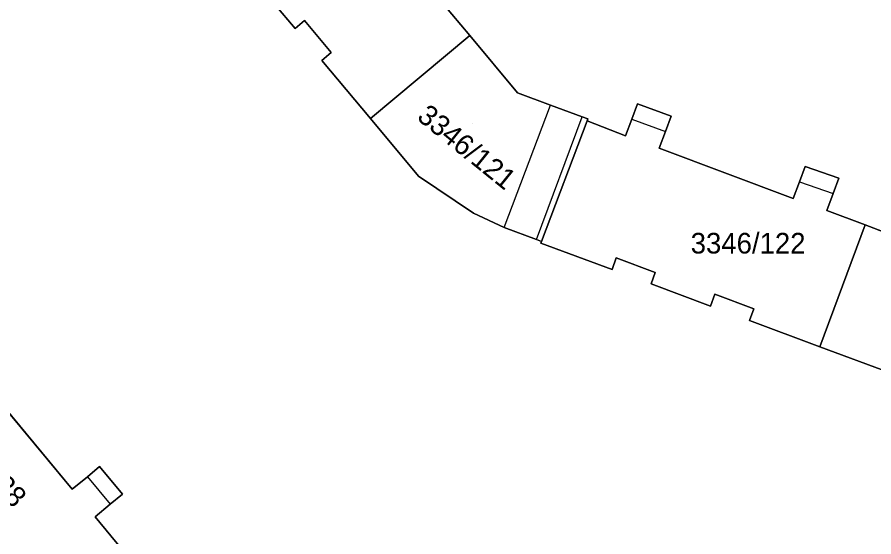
# Model space of a CAD drawing. Extents: x -262715 to -259381, y -1237238 to -1231182.
# Drawn here: x -262261.2 to -262178, y -1235286.1 to -1235235.6 of the extents above; entities that cross this region are included whole.
import ezdxf

# ---------------------------------------------------------------- set-up
doc = ezdxf.new("R2010")
doc.units = 0
for name, color, linetype in [('body_kn', 7, 'Continuous'), ('kladpar_druhypozemkov', 7, 'Continuous'), ('kladpar_hranice', 7, 'Continuous'), ('kladpar_parcelnecisla', 7, 'Continuous'), ('kladpar_plochy', 7, 'Continuous'), ('zappar_hrandruhpozemk', 7, 'Continuous')]:
    doc.layers.add(name, color=color, linetype=linetype)

msp = doc.modelspace()

# ---------------------------------------------------------------- linework, layer by layer
at = {"layer": 'body_kn'}
for p, q in [((-262233.25, -1235235.98), (-262233.25, -1235235.98)), ((-262234.17, -1235236.75), (-262234.17, -1235236.75)), ((-262217.19, -1235237.42), (-262217.19, -1235237.42)), ((-262217.19, -1235237.42), (-262217.19, -1235237.42)), ((-262230.65, -1235239.07), (-262230.65, -1235239.07)), ((-262231.57, -1235239.85), (-262231.57, -1235239.85)), ((-262212.56, -1235242.99), (-262212.56, -1235242.99)), ((-262209.37, -1235244.19), (-262209.37, -1235244.19)), ((-262200.91, -1235244.05), (-262200.91, -1235244.05)), ((-262206.28, -1235245.31), (-262206.28, -1235245.31)), ((-262197.64, -1235245.25), (-262197.64, -1235245.25)), ((-262226.85, -1235245.49), (-262226.85, -1235245.49)), ((-262205.81, -1235245.72), (-262205.81, -1235245.72)), ((-262205.81, -1235245.72), (-262205.81, -1235245.72)), ((-262205.73, -1235245.5), (-262205.73, -1235245.5)), ((-262201.46, -1235245.54), (-262201.46, -1235245.54)), ((-262201.46, -1235245.54), (-262201.46, -1235245.54)), ((-262198.19, -1235246.74), (-262198.19, -1235246.74)), ((-262202.07, -1235247.15), (-262202.07, -1235247.15)), ((-262198.8, -1235248.37), (-262198.8, -1235248.37)), ((-262184.64, -1235250.14), (-262184.64, -1235250.14)), ((-262222.17, -1235251.07), (-262222.17, -1235251.07)), ((-262185.17, -1235251.63), (-262185.17, -1235251.63)), ((-262185.17, -1235251.63), (-262185.17, -1235251.63)), ((-262181.37, -1235251.29), (-262181.37, -1235251.29)), ((-262181.9, -1235252.78), (-262181.9, -1235252.78)), ((-262185.78, -1235253.25), (-262185.78, -1235253.25)), ((-262182.52, -1235254.4), (-262182.52, -1235254.4)), ((-262216.85, -1235254.67), (-262216.85, -1235254.67)), ((-262213.85, -1235256.06), (-262213.85, -1235256.06)), ((-262213.85, -1235256.06), (-262213.85, -1235256.06)), ((-262178.82, -1235255.82), (-262178.82, -1235255.82)), ((-262178.82, -1235255.82), (-262178.82, -1235255.82)), ((-262210.73, -1235257.23), (-262210.73, -1235257.23)), ((-262210.73, -1235257.23), (-262210.73, -1235257.23)), ((-262210.29, -1235257.57), (-262210.29, -1235257.57)), ((-262210.23, -1235257.42), (-262210.23, -1235257.42)), ((-262202.97, -1235259.01), (-262202.97, -1235259.01)), ((-262203.39, -1235260.13), (-262203.39, -1235260.13)), ((-262199.19, -1235260.42), (-262199.19, -1235260.42)), ((-262199.6, -1235261.54), (-262199.6, -1235261.54)), ((-262193.41, -1235262.55), (-262193.41, -1235262.55)), ((-262193.84, -1235263.69), (-262193.84, -1235263.69)), ((-262189.62, -1235263.97), (-262189.62, -1235263.97)), ((-262190.04, -1235265.1), (-262190.04, -1235265.1)), ((-262183.21, -1235267.64), (-262183.21, -1235267.64)), ((-262253.15, -1235279.27), (-262253.15, -1235279.27)), ((-262254.34, -1235280.27), (-262254.34, -1235280.27)), ((-262254.34, -1235280.27), (-262254.34, -1235280.27)), ((-262255.81, -1235281.48), (-262255.81, -1235281.48)), ((-262250.93, -1235281.95), (-262250.93, -1235281.95)), ((-262252.12, -1235282.94), (-262252.12, -1235282.94)), ((-262253.59, -1235284.16), (-262253.59, -1235284.16))]:
    msp.add_line(p, q, dxfattribs=at)
at = {"layer": 'kladpar_druhypozemkov'}
for p, q in [((-262216.96, -1235246), (-262216.96, -1235246)), ((-262189.93, -1235256.35), (-262189.93, -1235256.35))]:
    msp.add_line(p, q, dxfattribs=at)
at = {"layer": 'kladpar_hranice'}
for points in [[(-262219.83, -1235234.33), (-262217.19, -1235237.42), (-262226.85, -1235245.49), (-262231.57, -1235239.85), (-262230.65, -1235239.07), (-262233.25, -1235235.98), (-262234.17, -1235236.75), (-262238.11, -1235232.05)], [(-262238.11, -1235232.05), (-262234.17, -1235236.75), (-262233.25, -1235235.98), (-262230.65, -1235239.07), (-262231.57, -1235239.85), (-262226.85, -1235245.49), (-262222.17, -1235251.07), (-262216.85, -1235254.67), (-262213.85, -1235256.06), (-262210.73, -1235257.23), (-262210.23, -1235257.42), (-262210.29, -1235257.57), (-262203.39, -1235260.13), (-262202.97, -1235259.01), (-262199.19, -1235260.42), (-262199.6, -1235261.54), (-262193.84, -1235263.69), (-262193.41, -1235262.55), (-262189.62, -1235263.97), (-262190.04, -1235265.1), (-262183.21, -1235267.64), (-262176.37, -1235270.18)], [(-262175.12, -1235257.24), (-262178.82, -1235255.82), (-262182.52, -1235254.4), (-262181.9, -1235252.78), (-262181.37, -1235251.29), (-262184.64, -1235250.14), (-262185.17, -1235251.63), (-262185.78, -1235253.25), (-262198.8, -1235248.37), (-262198.19, -1235246.74), (-262197.64, -1235245.25), (-262200.91, -1235244.05), (-262201.46, -1235245.54), (-262202.07, -1235247.15), (-262205.81, -1235245.72), (-262205.73, -1235245.5), (-262206.28, -1235245.31), (-262209.37, -1235244.19), (-262212.56, -1235242.99), (-262217.19, -1235237.42), (-262219.83, -1235234.33)], [(-262217.19, -1235237.42), (-262212.56, -1235242.99), (-262209.37, -1235244.19), (-262206.28, -1235245.31), (-262205.73, -1235245.5), (-262205.81, -1235245.72), (-262210.23, -1235257.42), (-262210.73, -1235257.23), (-262213.85, -1235256.06), (-262216.85, -1235254.67), (-262222.17, -1235251.07), (-262226.85, -1235245.49), (-262217.19, -1235237.42)], [(-262205.81, -1235245.72), (-262202.07, -1235247.15), (-262201.46, -1235245.54), (-262200.91, -1235244.05), (-262197.64, -1235245.25), (-262198.19, -1235246.74), (-262198.8, -1235248.37), (-262185.78, -1235253.25), (-262185.17, -1235251.63), (-262184.64, -1235250.14), (-262181.37, -1235251.29), (-262181.9, -1235252.78), (-262182.52, -1235254.4), (-262178.82, -1235255.82), (-262183.21, -1235267.64), (-262190.04, -1235265.1), (-262189.62, -1235263.97), (-262193.41, -1235262.55), (-262193.84, -1235263.69), (-262199.6, -1235261.54), (-262199.19, -1235260.42), (-262202.97, -1235259.01), (-262203.39, -1235260.13), (-262210.29, -1235257.57), (-262210.23, -1235257.42), (-262205.81, -1235245.72)], [(-262176.37, -1235270.18), (-262183.21, -1235267.64), (-262178.82, -1235255.82)], [(-262178.82, -1235255.82), (-262175.12, -1235257.24)], [(-262264.69, -1235270.78), (-262255.81, -1235281.48), (-262254.34, -1235280.27), (-262253.15, -1235279.27), (-262250.93, -1235281.95), (-262252.12, -1235282.94), (-262253.59, -1235284.16), (-262250.99, -1235287.29), (-262260.69, -1235295.34), (-262263.69, -1235291.66)], [(-262250.99, -1235287.29), (-262253.59, -1235284.16), (-262252.12, -1235282.94), (-262250.93, -1235281.95), (-262253.15, -1235279.27), (-262254.34, -1235280.27), (-262255.81, -1235281.48), (-262264.69, -1235270.78)]]:
    msp.add_lwpolyline(points, dxfattribs=at)
at = {"layer": 'kladpar_plochy'}
for p, q in [((-262238.11, -1235232.05), (-262234.17, -1235236.75)), ((-262217.19, -1235237.42), (-262219.83, -1235234.33)), ((-262234.17, -1235236.75), (-262233.25, -1235235.98)), ((-262233.25, -1235235.98), (-262230.65, -1235239.07)), ((-262212.56, -1235242.99), (-262217.19, -1235237.42)), ((-262230.65, -1235239.07), (-262231.57, -1235239.85)), ((-262231.57, -1235239.85), (-262226.85, -1235245.49)), ((-262209.37, -1235244.19), (-262212.56, -1235242.99)), ((-262206.28, -1235245.31), (-262209.37, -1235244.19)), ((-262200.91, -1235244.05), (-262201.46, -1235245.54)), ((-262197.64, -1235245.25), (-262200.91, -1235244.05)), ((-262205.73, -1235245.5), (-262206.28, -1235245.31)), ((-262198.19, -1235246.74), (-262197.64, -1235245.25)), ((-262226.85, -1235245.49), (-262222.17, -1235251.07)), ((-262205.81, -1235245.72), (-262205.73, -1235245.5)), ((-262202.07, -1235247.15), (-262205.81, -1235245.72)), ((-262201.46, -1235245.54), (-262202.07, -1235247.15)), ((-262198.8, -1235248.37), (-262198.19, -1235246.74)), ((-262185.78, -1235253.25), (-262198.8, -1235248.37)), ((-262184.64, -1235250.14), (-262185.17, -1235251.63)), ((-262181.37, -1235251.29), (-262184.64, -1235250.14)), ((-262222.17, -1235251.07), (-262216.85, -1235254.67)), ((-262185.17, -1235251.63), (-262185.78, -1235253.25)), ((-262181.9, -1235252.78), (-262181.37, -1235251.29)), ((-262182.52, -1235254.4), (-262181.9, -1235252.78)), ((-262178.82, -1235255.82), (-262182.52, -1235254.4)), ((-262216.85, -1235254.67), (-262213.85, -1235256.06)), ((-262213.85, -1235256.06), (-262210.73, -1235257.23)), ((-262175.12, -1235257.24), (-262178.82, -1235255.82)), ((-262210.73, -1235257.23), (-262210.23, -1235257.42)), ((-262210.23, -1235257.42), (-262210.29, -1235257.57)), ((-262210.29, -1235257.57), (-262203.39, -1235260.13)), ((-262203.39, -1235260.13), (-262202.97, -1235259.01)), ((-262202.97, -1235259.01), (-262199.19, -1235260.42)), ((-262199.19, -1235260.42), (-262199.6, -1235261.54)), ((-262199.6, -1235261.54), (-262193.84, -1235263.69)), ((-262193.84, -1235263.69), (-262193.41, -1235262.55)), ((-262193.41, -1235262.55), (-262189.62, -1235263.97)), ((-262189.62, -1235263.97), (-262190.04, -1235265.1)), ((-262190.04, -1235265.1), (-262183.21, -1235267.64)), ((-262183.21, -1235267.64), (-262176.37, -1235270.18)), ((-262255.81, -1235281.48), (-262264.69, -1235270.78)), ((-262253.15, -1235279.27), (-262254.34, -1235280.27)), ((-262250.93, -1235281.95), (-262253.15, -1235279.27)), ((-262254.34, -1235280.27), (-262255.81, -1235281.48)), ((-262252.12, -1235282.94), (-262250.93, -1235281.95)), ((-262253.59, -1235284.16), (-262252.12, -1235282.94)), ((-262250.99, -1235287.29), (-262253.59, -1235284.16))]:
    msp.add_line(p, q, dxfattribs=at)
for points in [[(-262235.73, -1235215.24), (-262233.18, -1235218.27), (-262231.85, -1235217.15), (-262230.61, -1235216.13), (-262228.35, -1235218.86), (-262229.59, -1235219.88), (-262230.93, -1235221), (-262222.02, -1235231.66), (-262220.68, -1235230.54), (-262219.46, -1235229.55), (-262217.29, -1235232.21), (-262218.51, -1235233.2), (-262219.83, -1235234.33), (-262217.19, -1235237.42), (-262226.85, -1235245.49), (-262231.57, -1235239.85), (-262230.65, -1235239.07), (-262233.25, -1235235.98), (-262234.17, -1235236.75), (-262238.11, -1235232.05), (-262237.19, -1235231.28), (-262239.78, -1235228.16), (-262240.71, -1235228.94), (-262245.45, -1235223.28)], [(-262217.19, -1235237.42), (-262212.56, -1235242.99), (-262209.37, -1235244.19), (-262206.28, -1235245.31), (-262205.73, -1235245.5), (-262205.81, -1235245.72), (-262210.23, -1235257.42), (-262210.73, -1235257.23), (-262213.85, -1235256.06), (-262216.85, -1235254.67), (-262222.17, -1235251.07), (-262226.85, -1235245.49)], [(-262205.81, -1235245.72), (-262202.07, -1235247.15), (-262201.46, -1235245.54), (-262200.91, -1235244.05), (-262197.64, -1235245.25), (-262198.19, -1235246.74), (-262198.8, -1235248.37), (-262185.78, -1235253.25), (-262185.17, -1235251.63), (-262184.64, -1235250.14), (-262181.37, -1235251.29), (-262181.9, -1235252.78), (-262182.52, -1235254.4), (-262178.82, -1235255.82), (-262183.21, -1235267.64), (-262190.04, -1235265.1), (-262189.62, -1235263.97), (-262193.41, -1235262.55), (-262193.84, -1235263.69), (-262199.6, -1235261.54), (-262199.19, -1235260.42), (-262202.97, -1235259.01), (-262203.39, -1235260.13), (-262210.29, -1235257.57), (-262210.23, -1235257.42)], [(-262178.82, -1235255.82), (-262175.12, -1235257.24), (-262174.49, -1235255.6), (-262173.93, -1235254.11), (-262170.67, -1235255.33), (-262171.23, -1235256.82), (-262171.84, -1235258.46), (-262158.8, -1235263.28), (-262158.2, -1235261.66), (-262157.65, -1235260.19), (-262154.41, -1235261.41), (-262154.96, -1235262.88), (-262155.55, -1235264.51), (-262151.71, -1235265.9), (-262156.11, -1235277.72), (-262163.02, -1235275.15), (-262162.6, -1235274.02), (-262166.38, -1235272.62), (-262166.8, -1235273.74), (-262172.58, -1235271.59), (-262172.16, -1235270.47), (-262175.94, -1235269.05), (-262176.37, -1235270.18), (-262183.21, -1235267.64)]]:
    msp.add_lwpolyline(points, close=True, dxfattribs=at)
msp.add_lwpolyline([(-262264.69, -1235270.78), (-262255.81, -1235281.48), (-262254.34, -1235280.27), (-262253.15, -1235279.27), (-262250.93, -1235281.95), (-262252.12, -1235282.94), (-262253.59, -1235284.16), (-262250.99, -1235287.29), (-262260.69, -1235295.34), (-262263.69, -1235291.66)], dxfattribs=at)
at = {"layer": 'zappar_hrandruhpozemk'}
for p, q in [((-262213.85, -1235256.06), (-262209.37, -1235244.19)), ((-262210.73, -1235257.23), (-262206.28, -1235245.31)), ((-262201.46, -1235245.54), (-262198.19, -1235246.74)), ((-262201.46, -1235245.54), (-262198.19, -1235246.74)), ((-262185.17, -1235251.63), (-262181.9, -1235252.78)), ((-262185.17, -1235251.63), (-262181.9, -1235252.78)), ((-262254.34, -1235280.27), (-262252.12, -1235282.94)), ((-262254.34, -1235280.27), (-262252.12, -1235282.94))]:
    msp.add_line(p, q, dxfattribs=at)

# ---------------------------------------------------------------- texts
at = {"layer": 'kladpar_parcelnecisla'}
for s, rotation, p in [('3346/121', 321, (-262222.439, -1235245.506)), ('3346/128', 314, (-262269.259, -1235275.377))]:
    msp.add_text(s, height=2, rotation=rotation, dxfattribs=at).set_placement(p)
msp.add_text('3346/122', height=2, dxfattribs=at).set_placement((-262195.75, -1235258.59))

doc.saveas('drawing.dxf')
